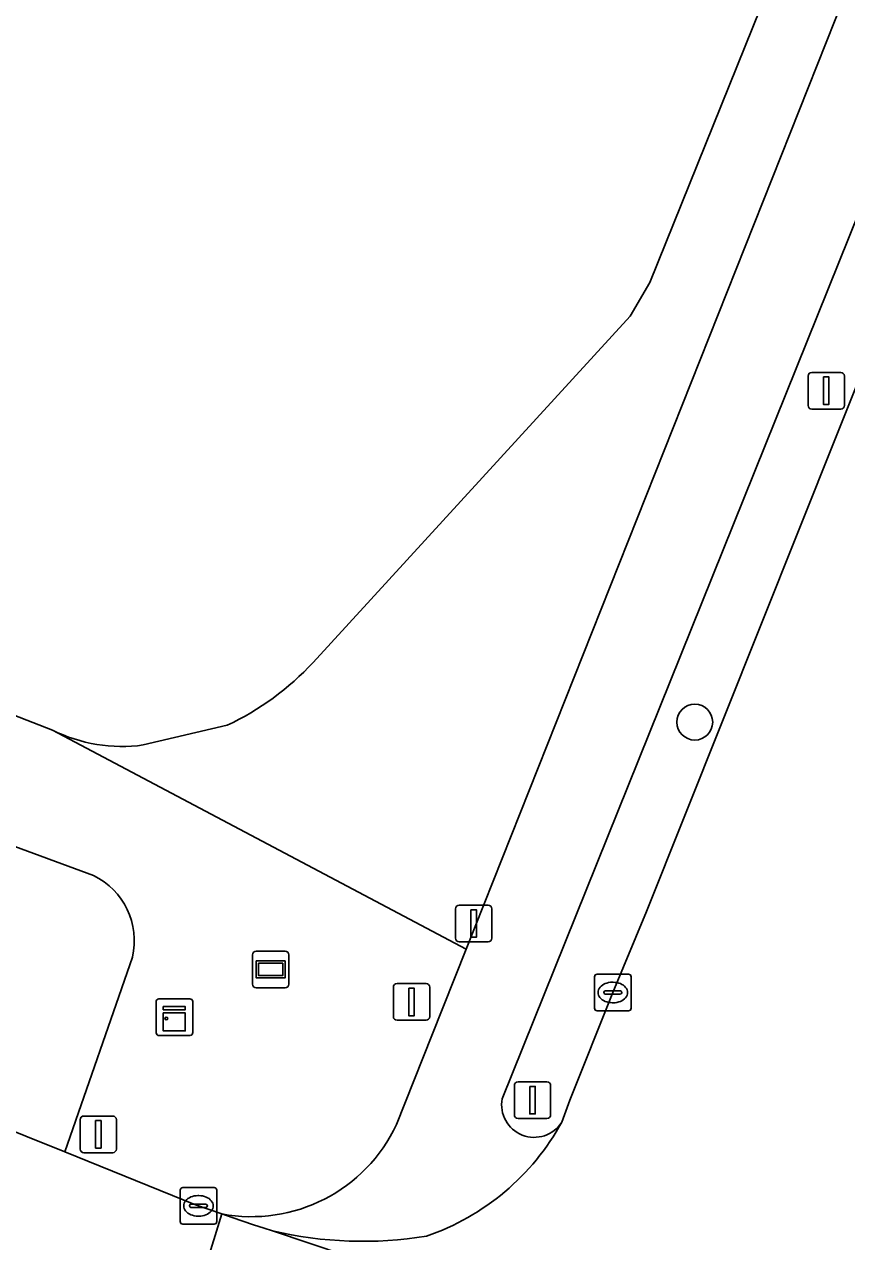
# Model space of a CAD drawing. Extents: x 160349 to 161355, y 381727 to 382854.
# Drawn here: x 160647.14 to 160669.56, y 381926.2 to 381959.4 of the extents above; entities that cross this region are included whole.
import ezdxf

# ---------------------------------------------------------------- set-up
doc = ezdxf.new("R2010")
doc.units = 0
for name, color, linetype in [('IMGEO_Boom', 7, 'Continuous'), ('IMGEO_Drukknoppaal', 7, 'Continuous'), ('IMGEO_Erf', 7, 'Continuous'), ('IMGEO_Fietspad_open', 7, 'Continuous'), ('IMGEO_Kast', 7, 'Continuous'), ('IMGEO_Kolk', 7, 'Continuous'), ('IMGEO_Lichtmast', 7, 'Continuous'), ('IMGEO_Parkeervlak_open', 7, 'Continuous'), ('IMGEO_Reclamebord', 7, 'Continuous'), ('IMGEO_Rijbaan_lokaal_gesloten', 7, 'Continuous'), ('IMGEO_Rijbaan_lokaal_open', 7, 'Continuous'), ('IMGEO_Verkeerseiland_open', 7, 'Continuous'), ('IMGEO_Verkeersregelinstallatiepaal', 7, 'Continuous'), ('IMGEO_Voetpad_open', 7, 'Continuous')]:
    doc.layers.add(name, color=color, linetype=linetype)

msp = doc.modelspace()

# ---------------------------------------------------------------- linework, layer by layer
at = {"layer": 'IMGEO_Boom'}
msp.add_circle((160665.42, 381940.366), 0.489, dxfattribs=at)
at = {"layer": 'IMGEO_Drukknoppaal'}
for p, q in [((160658.895, 381934.474), (160658.895, 381935.274)), ((160658.895, 381935.274), (160658.895, 381934.474)), ((160658.995, 381935.374), (160659.785, 381935.374)), ((160659.785, 381935.374), (160658.995, 381935.374)), ((160659.885, 381935.274), (160659.885, 381934.474)), ((160659.885, 381934.474), (160659.885, 381935.274)), ((160659.785, 381934.374), (160658.995, 381934.374)), ((160658.995, 381934.374), (160659.785, 381934.374))]:
    msp.add_line(p, q, dxfattribs=at)
msp.add_lwpolyline([(160659.315, 381935.249), (160659.465, 381935.249), (160659.465, 381934.499), (160659.315, 381934.499), (160659.315, 381935.249)], dxfattribs=at)
for centre, start, end in [((160658.995, 381935.274), 90, 180), ((160658.995, 381935.274), 90, 180), ((160659.785, 381935.274), 0, 90), ((160659.785, 381935.274), 360, 90), ((160658.995, 381934.474), 180, 270), ((160658.995, 381934.474), 180, 270), ((160659.785, 381934.474), 270, 0), ((160659.785, 381934.474), 270, 0)]:
    msp.add_arc(centre, 0.1, start, end, dxfattribs=at)
at = {"layer": 'IMGEO_Erf'}
for points in [[(160655.013, 381941.995), (160663.662, 381951.436), (160664.199, 381952.358), (160671.763, 381971.138), (160677.93, 381986.449), (160677.98, 381986.62)], [(160595.906, 381960.451), (160596.062, 381960.385), (160596.803, 381960.076), (160647.902, 381940.147)], [(160650.382, 381939.743), (160652.669, 381940.28)]]:
    msp.add_lwpolyline(points, dxfattribs=at)
for centre, radius, start, end in [((160649.498, 381947.073), 7.496, 295.0211, 317.3614), ((160649.797, 381943.964), 4.262, 243.6023, 277.8929)]:
    msp.add_arc(centre, radius, start, end, dxfattribs=at)
at = {"layer": 'IMGEO_Fietspad_open'}
for points in [[(160682.261, 381992.29), (160659.186, 381934.173), (160658.252, 381931.82), (160657.288, 381929.393)], [(160660.167, 381930.094), (160680.241, 381979.96)], [(160652.521, 381926.955), (160652.809, 381926.857), (160653.388, 381926.659), (160653.68, 381926.563), (160653.901, 381926.491)]]:
    msp.add_lwpolyline(points, dxfattribs=at)
for centre, radius, start, end in [((160661.041, 381929.931), 0.889, 169.4361, 327.8625), ((160655.943, 381932.658), 6.669, 288.8912, 331.3278), ((160653.335, 381931.243), 4.365, 259.2519, 334.9214), ((160656.36, 381936.947), 10.741, 256.7662, 279.3347)]:
    msp.add_arc(centre, radius, start, end, dxfattribs=at)
at = {"layer": 'IMGEO_Kast'}
for p, q in [((160650.805, 381932.818), (160651.646, 381932.818)), ((160651.646, 381932.818), (160650.805, 381932.818)), ((160650.73, 381931.893), (160650.73, 381932.734)), ((160650.73, 381932.734), (160650.73, 381931.893)), ((160651.73, 381932.743), (160651.73, 381931.902)), ((160651.73, 381931.902), (160651.73, 381932.743)), ((160651.655, 381931.818), (160650.814, 381931.818)), ((160650.814, 381931.818), (160651.655, 381931.818))]:
    msp.add_line(p, q, dxfattribs=at)
for points in [[(160650.925, 381932.608), (160651.525, 381932.608), (160651.525, 381932.523), (160650.925, 381932.523), (160650.925, 381932.608)], [(160650.925, 381932.433), (160651.525, 381932.433), (160651.525, 381931.944), (160650.925, 381931.944), (160650.925, 381932.433)]]:
    msp.add_lwpolyline(points, dxfattribs=at)
msp.add_circle((160651.009, 381932.282), 0.0377, dxfattribs=at)
for centre, start, end in [((160650.808, 381932.74), 92.4484, 184.2845), ((160650.808, 381932.74), 92.4484, 184.2845), ((160651.652, 381932.74), 2.4484, 94.2845), ((160651.652, 381932.74), 2.4484, 94.2845), ((160650.808, 381931.896), 182.4484, 274.2845), ((160650.808, 381931.896), 182.4484, 274.2845), ((160651.652, 381931.896), 272.4484, 4.2845), ((160651.652, 381931.896), 272.4484, 4.2845)]:
    msp.add_arc(centre, 0.0779, start, end, dxfattribs=at)
at = {"layer": 'IMGEO_Kolk'}
for p, q in [((160662.76, 381933.492), (160663.612, 381933.492)), ((160662.685, 381932.566), (160662.685, 381933.418)), ((160663.173, 381933.272), (160663.198, 381933.272)), ((160663.686, 381933.418), (160663.686, 381932.566)), ((160662.944, 381932.986), (160662.944, 381932.998)), ((160663.382, 381932.949), (160662.984, 381932.949)), ((160662.987, 381933.035), (160663.385, 381933.035)), ((160663.428, 381932.998), (160663.428, 381932.986)), ((160663.612, 381932.492), (160662.76, 381932.492)), ((160663.196, 381932.712), (160663.171, 381932.712)), ((160651.385, 381926.747), (160651.385, 381927.599)), ((160651.46, 381927.673), (160652.312, 381927.673)), ((160652.386, 381927.599), (160652.386, 381926.747)), ((160651.644, 381927.167), (160651.644, 381927.179)), ((160652.082, 381927.13), (160651.684, 381927.13)), ((160651.687, 381927.216), (160652.085, 381927.216)), ((160651.873, 381927.453), (160651.898, 381927.453)), ((160652.128, 381927.179), (160652.128, 381927.167)), ((160651.896, 381926.893), (160651.871, 381926.893)), ((160652.312, 381926.673), (160651.46, 381926.673))]:
    msp.add_line(p, q, dxfattribs=at)
for points in [[(160662.76, 381933.492), (160663.612, 381933.492)], [(160662.685, 381932.566), (160662.685, 381933.418)], [(160663.686, 381933.418), (160663.686, 381932.566)], [(160663.612, 381932.492), (160662.76, 381932.492)], [(160651.385, 381926.747), (160651.385, 381927.599)], [(160651.46, 381927.673), (160652.312, 381927.673)], [(160652.386, 381927.599), (160652.386, 381926.747)], [(160652.312, 381926.673), (160651.46, 381926.673)]]:
    msp.add_lwpolyline(points, dxfattribs=at)
for centre, radius, start, end in [((160662.762, 381933.416), 0.0765, 91.552, 178.448), ((160662.762, 381933.416), 0.0765, 91.552, 178.448), ((160663.61, 381933.416), 0.0765, 1.552, 88.448), ((160663.61, 381933.416), 0.0765, 1.552, 88.448), ((160662.984, 381932.995), 0.0403, 85.8775, 175.7526), ((160662.981, 381932.985), 0.0366, 178.938, 274.7102), ((160663.385, 381932.992), 0.043, 264.8664, 352.4533), ((160663.389, 381932.997), 0.0386, 1.7309, 96.639), ((160662.762, 381932.568), 0.0765, 181.552, 268.448), ((160662.762, 381932.568), 0.0765, 181.552, 268.448), ((160663.61, 381932.568), 0.0765, 271.552, 358.448), ((160663.61, 381932.568), 0.0765, 271.552, 358.448), ((160651.462, 381927.597), 0.0765, 91.552, 178.448), ((160651.462, 381927.597), 0.0765, 91.552, 178.448), ((160652.31, 381927.597), 0.0765, 1.552, 88.448), ((160652.31, 381927.597), 0.0765, 1.552, 88.448), ((160651.684, 381927.176), 0.0403, 85.8775, 175.7526), ((160651.681, 381927.166), 0.0366, 178.938, 274.7102), ((160652.085, 381927.173), 0.043, 264.8664, 352.4533), ((160652.089, 381927.178), 0.0386, 1.7309, 96.639), ((160651.462, 381926.749), 0.0765, 181.552, 268.448), ((160651.462, 381926.749), 0.0765, 181.552, 268.448), ((160652.31, 381926.749), 0.0765, 271.552, 358.448), ((160652.31, 381926.749), 0.0765, 271.552, 358.448)]:
    msp.add_arc(centre, radius, start, end, dxfattribs=at)
for centre, major_axis, ratio, start_param, end_param in [((160663.172, 381932.992), (-0.387, 0.002), 0.722429, 4.712389, 7.853982), ((160663.197, 381932.992), (-0.39, 0.002), 0.717154, 1.570796, 4.712389), ((160651.872, 381927.173), (-0.387, 0.002), 0.722429, 4.712389, 7.853982), ((160651.897, 381927.173), (-0.39, 0.002), 0.717154, 1.570796, 4.712389)]:
    msp.add_ellipse(centre, major_axis=major_axis, ratio=ratio, start_param=start_param, end_param=end_param, dxfattribs=at)
at = {"layer": 'IMGEO_Lichtmast'}
for p, q in [((160668.51, 381949.003), (160668.51, 381949.803)), ((160668.51, 381949.803), (160668.51, 381949.003)), ((160668.61, 381949.903), (160669.4, 381949.903)), ((160669.4, 381949.903), (160668.61, 381949.903)), ((160669.5, 381949.803), (160669.5, 381949.003)), ((160669.5, 381949.003), (160669.5, 381949.803)), ((160669.4, 381948.903), (160668.61, 381948.903)), ((160668.61, 381948.903), (160669.4, 381948.903)), ((160648.658, 381928.723), (160648.658, 381929.523)), ((160648.658, 381929.523), (160648.658, 381928.723)), ((160648.758, 381929.623), (160649.548, 381929.623)), ((160649.548, 381929.623), (160648.758, 381929.623)), ((160649.648, 381929.523), (160649.648, 381928.723)), ((160649.648, 381928.723), (160649.648, 381929.523)), ((160649.548, 381928.623), (160648.758, 381928.623)), ((160648.758, 381928.623), (160649.548, 381928.623))]:
    msp.add_line(p, q, dxfattribs=at)
for points in [[(160668.93, 381949.778), (160669.08, 381949.778), (160669.08, 381949.028), (160668.93, 381949.028), (160668.93, 381949.778)], [(160649.078, 381929.498), (160649.228, 381929.498), (160649.228, 381928.748), (160649.078, 381928.748), (160649.078, 381929.498)]]:
    msp.add_lwpolyline(points, dxfattribs=at)
for centre, start, end in [((160668.61, 381949.803), 90, 180), ((160668.61, 381949.803), 90, 180), ((160669.4, 381949.803), 0, 90), ((160669.4, 381949.803), 360, 90), ((160668.61, 381949.003), 180, 270), ((160668.61, 381949.003), 180, 270), ((160669.4, 381949.003), 270, 0), ((160669.4, 381949.003), 270, 0), ((160648.758, 381929.523), 90, 180), ((160648.758, 381929.523), 90, 180), ((160649.548, 381929.523), 0, 90), ((160649.548, 381929.523), 360, 90), ((160648.758, 381928.723), 180, 270), ((160648.758, 381928.723), 180, 270), ((160649.548, 381928.723), 270, 0), ((160649.548, 381928.723), 270, 0)]:
    msp.add_arc(centre, 0.1, start, end, dxfattribs=at)
at = {"layer": 'IMGEO_Parkeervlak_open'}
for points in [[(160649.021, 381936.182), (160632.094, 381942.421), (160629.92, 381936.528)], [(160629.312, 381936.244), (160648.244, 381928.648), (160650.085, 381933.959)]]:
    msp.add_lwpolyline(points, dxfattribs=at)
msp.add_arc((160648.169, 381934.408), 1.968, 346.8032, 64.3514, dxfattribs=at)
at = {"layer": 'IMGEO_Reclamebord'}
for p, q in [((160653.46, 381934.121), (160654.25, 381934.121)), ((160654.25, 381934.121), (160653.46, 381934.121)), ((160653.36, 381933.221), (160653.36, 381934.021)), ((160653.36, 381934.021), (160653.36, 381933.221)), ((160654.35, 381934.021), (160654.35, 381933.221)), ((160654.35, 381933.221), (160654.35, 381934.021)), ((160654.25, 381933.121), (160653.46, 381933.121)), ((160653.46, 381933.121), (160654.25, 381933.121))]:
    msp.add_line(p, q, dxfattribs=at)
for points in [[(160653.461, 381933.853), (160654.249, 381933.853), (160654.249, 381933.389), (160653.461, 381933.389), (160653.461, 381933.853)], [(160653.526, 381933.788), (160653.526, 381933.454), (160654.184, 381933.454), (160654.184, 381933.788), (160653.526, 381933.788)]]:
    msp.add_lwpolyline(points, dxfattribs=at)
for centre, start, end in [((160653.46, 381934.021), 90, 180), ((160653.46, 381934.021), 90, 180), ((160654.25, 381934.021), 0, 90), ((160654.25, 381934.021), 360, 90), ((160653.46, 381933.221), 180, 270), ((160653.46, 381933.221), 180, 270), ((160654.25, 381933.221), 270, 0), ((160654.25, 381933.221), 270, 0)]:
    msp.add_arc(centre, 0.1, start, end, dxfattribs=at)
at = {"layer": 'IMGEO_Rijbaan_lokaal_gesloten'}
for points in [[(160702.456, 382021.28), (160700.139, 382016.515), (160695.412, 382006.702), (160693.954, 382007.485), (160693.164, 382005.874), (160692.978, 382005.495), (160692.495, 382004.543), (160690.234, 382000), (160685.331, 381988.306), (160685.061, 381987.613), (160684.901, 381987.296), (160664.1, 381935.204), (160663.187, 381932.992), (160662.012, 381930.058), (160661.794, 381929.458)], [(160653.901, 381926.491), (160675.036, 381919.383)]]:
    msp.add_lwpolyline(points, dxfattribs=at)
for centre, radius, start, end in [((160655.943, 381932.658), 6.669, 288.8912, 331.3278), ((160656.36, 381936.947), 10.741, 256.7662, 279.3347)]:
    msp.add_arc(centre, radius, start, end, dxfattribs=at)
at = {"layer": 'IMGEO_Rijbaan_lokaal_open'}
for points in [[(160623.102, 381930.881), (160627.745, 381928.924), (160634.246, 381926.492), (160636.289, 381925.835), (160651.146, 381922.503), (160652.521, 381926.955), (160651.803, 381927.205), (160648.244, 381928.648), (160629.312, 381936.244)], [(160653.901, 381926.491), (160653.68, 381926.563), (160653.388, 381926.659), (160652.809, 381926.857), (160652.521, 381926.955), (160651.146, 381922.503), (160653.714, 381921.288)], [(160668.867, 381913.893), (160672.648, 381912.81), (160673.357, 381912.607), (160677.174, 381911.473), (160679.993, 381917.834), (160677.146, 381918.679), (160676.897, 381918.763), (160675.036, 381919.383), (160653.901, 381926.491)]]:
    msp.add_lwpolyline(points, dxfattribs=at)
at = {"layer": 'IMGEO_Verkeerseiland_open'}
for points in [[(160683.285, 381988.219), (160680.241, 381979.96), (160660.167, 381930.094)], [(160661.794, 381929.458), (160662.012, 381930.058), (160663.187, 381932.992), (160664.1, 381935.204), (160684.901, 381987.296), (160685.061, 381987.613)]]:
    msp.add_lwpolyline(points, dxfattribs=at)
msp.add_arc((160661.041, 381929.931), 0.889, 169.4361, 327.8625, dxfattribs=at)
at = {"layer": 'IMGEO_Verkeersregelinstallatiepaal'}
for p, q in [((160657.201, 381932.335), (160657.201, 381933.135)), ((160657.201, 381933.135), (160657.201, 381932.335)), ((160657.301, 381933.235), (160658.091, 381933.235)), ((160658.091, 381933.235), (160657.301, 381933.235)), ((160658.191, 381933.135), (160658.191, 381932.335)), ((160658.191, 381932.335), (160658.191, 381933.135)), ((160658.091, 381932.235), (160657.301, 381932.235)), ((160657.301, 381932.235), (160658.091, 381932.235)), ((160660.5, 381929.657), (160660.5, 381930.457)), ((160660.5, 381930.457), (160660.5, 381929.657)), ((160660.6, 381930.557), (160661.39, 381930.557)), ((160661.39, 381930.557), (160660.6, 381930.557)), ((160661.49, 381930.457), (160661.49, 381929.657)), ((160661.49, 381929.657), (160661.49, 381930.457)), ((160661.39, 381929.557), (160660.6, 381929.557)), ((160660.6, 381929.557), (160661.39, 381929.557))]:
    msp.add_line(p, q, dxfattribs=at)
for points in [[(160657.621, 381933.11), (160657.771, 381933.11), (160657.771, 381932.36), (160657.621, 381932.36), (160657.621, 381933.11)], [(160660.92, 381930.432), (160661.07, 381930.432), (160661.07, 381929.682), (160660.92, 381929.682), (160660.92, 381930.432)]]:
    msp.add_lwpolyline(points, dxfattribs=at)
for centre, start, end in [((160657.301, 381933.135), 90, 180), ((160657.301, 381933.135), 90, 180), ((160658.091, 381933.135), 0, 90), ((160658.091, 381933.135), 360, 90), ((160657.301, 381932.335), 180, 270), ((160657.301, 381932.335), 180, 270), ((160658.091, 381932.335), 270, 0), ((160658.091, 381932.335), 270, 0), ((160660.6, 381930.457), 90, 180), ((160660.6, 381930.457), 90, 180), ((160661.39, 381930.457), 0, 90), ((160661.39, 381930.457), 360, 90), ((160660.6, 381929.657), 180, 270), ((160660.6, 381929.657), 180, 270), ((160661.39, 381929.657), 270, 0), ((160661.39, 381929.657), 270, 0)]:
    msp.add_arc(centre, 0.1, start, end, dxfattribs=at)
at = {"layer": 'IMGEO_Voetpad_open'}
for points in [[(160680.699, 381995.904), (160677.98, 381986.62), (160677.93, 381986.449), (160671.763, 381971.138), (160664.199, 381952.358), (160663.662, 381951.436), (160655.013, 381941.995)], [(160647.902, 381940.147), (160659.186, 381934.173), (160682.261, 381992.29)], [(160658.252, 381931.82), (160659.186, 381934.173), (160647.902, 381940.147), (160596.803, 381960.076), (160596.062, 381960.385), (160595.906, 381960.451), (160590.54, 381962.62), (160589.617, 381960.145)], [(160598.487, 381955.674), (160613.73, 381949.736), (160614.896, 381949.266), (160630.952, 381942.995), (160632.094, 381942.421), (160649.021, 381936.182)], [(160652.669, 381940.28), (160650.382, 381939.743)], [(160650.085, 381933.959), (160648.244, 381928.648), (160651.803, 381927.205), (160652.521, 381926.955)], [(160657.288, 381929.393), (160658.252, 381931.82)]]:
    msp.add_lwpolyline(points, dxfattribs=at)
for centre, radius, start, end in [((160649.498, 381947.073), 7.496, 295.0211, 317.3614), ((160649.797, 381943.964), 4.262, 243.6023, 277.8929), ((160648.169, 381934.408), 1.968, 346.8032, 64.3514), ((160653.335, 381931.243), 4.365, 259.2519, 334.9214)]:
    msp.add_arc(centre, radius, start, end, dxfattribs=at)

doc.saveas('drawing.dxf')
